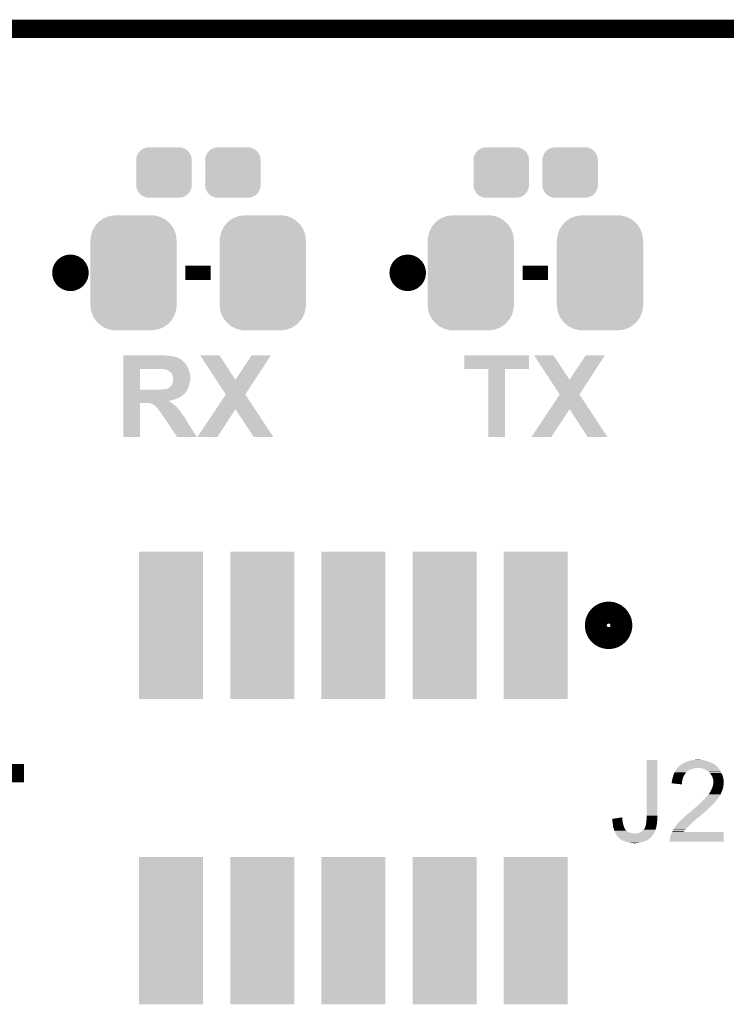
# Model space of a CAD drawing. Extents: x -4 to 126, y -8 to 66.
# Tile 258 of 259: x 107 to 116, y 52 to 66. Entities that reach past the tile are written whole.
import ezdxf

# ---------------------------------------------------------------- set-up
doc = ezdxf.new("R2010")
doc.units = 0
doc.layers.get('0').update_dxf_attribs({"linetype": 'CONTINUOUS'})
for name, color, linetype in [('CLICKER_2_FOR_TMPM4L4A_V104_GKO', 14, 'CONTINUOUS'), ('CLICKER_2_FOR_TMPM4L4A_V104_GTO', 11, 'CONTINUOUS'), ('CLICKER_2_FOR_TMPM4L4A_V104_GTS', 8, 'CONTINUOUS')]:
    doc.layers.add(name, color=color, linetype=linetype)

# ---------------------------------------------------------------- blocks, each defined once
blk = doc.blocks.new('CUSTOM_189')
for points in [[(-0.360486, 0.26887), (-0.34504, 0.286174), (0.357822, 0.26887), (0.348152, 0.286174)], [(-0.34504, 0.286174), (-0.320744, 0.31339), (0.348152, 0.286174), (0.317222, 0.31339)], [(-0.320744, 0.31339), (-0.298526, 0.325596), (0.317222, 0.31339), (0.30335, 0.325596)], [(-0.298526, 0.325596), (-0.268438, 0.342124), (0.30335, 0.325596), (0.2622, 0.342124)], [(-0.268438, 0.342124), (-0.233628, 0.347838), (0.2622, 0.342124), (0.247972, 0.347838)], [(-0.233628, 0.347838), (-0.20955, 0.35179), (0.247972, 0.347838), (0.20955, 0.35179)], [(-0.38735, 0.17526), (-0.383124, 0.213652), (0.38735, 0.17526), (0.380766, 0.213652)], [(-0.38608, 0.154124), (-0.38735, 0.17526), (0.38608, 0.154124), (0.38735, 0.17526)], [(-0.38608, -0.154124), (-0.38608, 0.154124), (0.38608, -0.154124), (0.38608, 0.154124)], [(-0.383124, 0.213652), (-0.37475, 0.234078), (0.380766, 0.213652), (0.377262, 0.234078)], [(-0.37475, 0.234078), (-0.360486, 0.26887), (0.377262, 0.234078), (0.357822, 0.26887)], [(-0.38735, -0.17526), (-0.38608, -0.154124), (0.38735, -0.17526), (0.38608, -0.154124)], [(-0.380764, -0.213652), (-0.38735, -0.17526), (0.383124, -0.213652), (0.38735, -0.17526)], [(-0.377262, -0.234078), (-0.380764, -0.213652), (0.374748, -0.234078), (0.383124, -0.213652)], [(-0.35782, -0.26887), (-0.377262, -0.234078), (0.360486, -0.26887), (0.374748, -0.234078)], [(-0.348152, -0.286174), (-0.35782, -0.26887), (0.345038, -0.286174), (0.360486, -0.26887)], [(-0.31722, -0.31339), (-0.348152, -0.286174), (0.320744, -0.31339), (0.345038, -0.286174)], [(-0.30335, -0.325596), (-0.31722, -0.31339), (0.298524, -0.325596), (0.320744, -0.31339)], [(-0.262198, -0.342124), (-0.30335, -0.325596), (0.268438, -0.342124), (0.298524, -0.325596)], [(-0.247972, -0.347838), (-0.262198, -0.342124), (0.233626, -0.347838), (0.268438, -0.342124)], [(-0.20955, -0.35179), (-0.247972, -0.347838), (0.20955, -0.35179), (0.233626, -0.347838)]]:
    blk.add_solid(points)
blk = doc.blocks.new('CUSTOM_192')
for points in [[(-0.50967, 0.681926), (-0.482218, 0.71288), (0.51306, 0.681926), (0.47841, 0.71288)], [(-0.482218, 0.71288), (-0.44566, 0.738152), (0.47841, 0.71288), (0.45012, 0.738152)], [(-0.44566, 0.738152), (-0.412794, 0.76087), (0.45012, 0.738152), (0.407388, 0.76087)], [(-0.412794, 0.76087), (-0.368484, 0.777768), (0.407388, 0.76087), (0.3756, 0.777768)], [(-0.368484, 0.777768), (-0.333938, 0.790942), (0.3756, 0.777768), (0.32361, 0.790942)], [(-0.333938, 0.790942), (-0.273256, 0.798498), (0.32361, 0.790942), (0.29379, 0.798498)], [(-0.273256, 0.798498), (-0.25019, 0.80137), (0.29379, 0.798498), (0.25019, 0.80137)], [(-0.587972, 0.533366), (-0.577562, 0.575076), (0.590586, 0.533366), (0.574852, 0.575076)], [(-0.577562, 0.575076), (-0.55793, 0.61233), (0.574852, 0.575076), (0.560798, 0.61233)], [(-0.55793, 0.61233), (-0.538216, 0.649738), (0.560798, 0.61233), (0.53514, 0.649738)], [(-0.538216, 0.649738), (-0.50967, 0.681926), (0.53514, 0.649738), (0.51306, 0.681926)], [(-0.60198, -0.44958), (-0.60198, 0.44958), (0.60198, -0.44958), (0.60198, 0.44958)], [(-0.60071, 0.44958), (-0.597996, 0.49319), (0.60071, 0.44958), (0.595442, 0.49319)], [(-0.597996, 0.49319), (-0.587972, 0.533366), (0.595442, 0.49319), (0.590586, 0.533366)], [(-0.59544, -0.49319), (-0.60071, -0.44958), (0.597996, -0.49319), (0.60071, -0.44958)], [(-0.590586, -0.533366), (-0.59544, -0.49319), (0.58797, -0.533366), (0.597996, -0.49319)], [(-0.57485, -0.575076), (-0.590586, -0.533366), (0.577562, -0.575076), (0.58797, -0.533366)], [(-0.560798, -0.61233), (-0.57485, -0.575076), (0.557928, -0.61233), (0.577562, -0.575076)], [(-0.535138, -0.649738), (-0.560798, -0.61233), (0.538216, -0.649738), (0.557928, -0.61233)], [(-0.51306, -0.681926), (-0.535138, -0.649738), (0.509668, -0.681926), (0.538216, -0.649738)], [(-0.478408, -0.71288), (-0.51306, -0.681926), (0.482218, -0.71288), (0.509668, -0.681926)], [(-0.45012, -0.738152), (-0.478408, -0.71288), (0.445658, -0.738152), (0.482218, -0.71288)], [(-0.407386, -0.76087), (-0.45012, -0.738152), (0.412794, -0.76087), (0.445658, -0.738152)], [(-0.3756, -0.777768), (-0.407386, -0.76087), (0.368482, -0.777768), (0.412794, -0.76087)], [(-0.323608, -0.790942), (-0.3756, -0.777768), (0.333938, -0.790942), (0.368482, -0.777768)], [(-0.29379, -0.798498), (-0.323608, -0.790942), (0.273254, -0.798498), (0.333938, -0.790942)], [(-0.25019, -0.80137), (-0.29379, -0.798498), (0.25019, -0.80137), (0.273254, -0.798498)]]:
    blk.add_solid(points)
blk = doc.blocks.new('RECTANGLE_226')
blk.add_solid([(0.44577, 1.02616), (0.44577, -1.02616), (-0.44577, 1.02616), (-0.44577, -1.02616)])

msp = doc.modelspace()

# ---------------------------------------------------------------- linework, layer by layer
at = {"layer": 'CLICKER_2_FOR_TMPM4L4A_V104_GKO', "const_width": 0.254}
msp.add_lwpolyline([(-0.5715, 65.50152), (122.22226, 65.50152)], dxfattribs=at)
at = {"layer": 'CLICKER_2_FOR_TMPM4L4A_V104_GTO'}
for points, const_width in [([(107.18292, 62.103, 1), (107.43692, 62.103, 1)], 0.254), ([(111.88192, 62.103, 1), (112.13592, 62.103, 1)], 0.254), ([(114.6556, 57.19318, 1), (114.9604, 57.19318, 1)], 0.3556)]:
    msp.add_lwpolyline(points, format="xyb", close=True, dxfattribs=dict(at, const_width=const_width))
for points, const_width in [([(108.91012, 62.103), (109.26572, 62.103)], 0.2032), ([(113.60912, 62.103), (113.96472, 62.103)], 0.2032), ([(104.37622, 55.13324), (106.66222, 55.13324)], 0.254)]:
    msp.add_lwpolyline(points, dxfattribs=dict(at, const_width=const_width))
for points in [[(108.04654, 60.95238), (108.046542, 60.95492), (108.612942, 60.95238), (108.59516, 60.95492)], [(108.04654, 60.94222), (108.04654, 60.95238), (108.71962, 60.94222), (108.63326, 60.95238)], [(108.04654, 60.9346), (108.04654, 60.94222), (108.762802, 60.9346), (108.71962, 60.94222)], [(108.04654, 60.92952), (108.04654, 60.9346), (108.78058, 60.92952), (108.762802, 60.9346)], [(108.04654, 60.92444), (108.04654, 60.92952), (108.795824, 60.92444), (108.78058, 60.92952)], [(108.04654, 60.924434), (108.04654, 60.92444), (108.798366, 60.924434), (108.795824, 60.92444)], [(108.04654, 60.9219), (108.04654, 60.924434), (108.800904, 60.9219), (108.798366, 60.924434)], [(108.04654, 60.919358), (108.04654, 60.9219), (108.808524, 60.919358), (108.800904, 60.9219)], [(108.04654, 60.9092), (108.04654, 60.919358), (108.823762, 60.9092), (108.808524, 60.919358)], [(108.04654, 60.899038), (108.04654, 60.9092), (108.84408, 60.899038), (108.823762, 60.9092)], [(108.04654, 60.8838), (108.04654, 60.899038), (108.8644, 60.8838), (108.84408, 60.899038)], [(109.11591, 60.95491), (109.115902, 60.95492), (109.385104, 60.95491), (109.115902, 60.95492)], [(109.339072, 60.614586), (109.11591, 60.95491), (109.608638, 60.614586), (109.385104, 60.95491)], [(109.608638, 60.614586), (109.834666, 60.954886), (109.880734, 60.614586), (110.103896, 60.954886)], [(109.834666, 60.954886), (109.83469, 60.95492), (110.103896, 60.954886), (109.83469, 60.95492)], [(112.79632, 60.764442), (112.79634, 60.954898), (113.700538, 60.764442), (113.70056, 60.954898)], [(112.79634, 60.954898), (112.796342, 60.95492), (113.70056, 60.954898), (112.796342, 60.95492)], [(113.769188, 60.954912), (113.769182, 60.95492), (114.038384, 60.954912), (113.769182, 60.95492)], [(113.992352, 60.614586), (113.769188, 60.954912), (114.264458, 60.614586), (114.038384, 60.954912)], [(114.264458, 60.614586), (114.490486, 60.954886), (114.535596, 60.614586), (114.757178, 60.954886)], [(114.490486, 60.954886), (114.49051, 60.95492), (114.757178, 60.954886), (114.49051, 60.95492)], [(108.046532, 60.474882), (108.046538, 60.76442), (108.27766, 60.474882), (108.277682, 60.76442)], [(108.046538, 60.843162), (108.04654, 60.86602), (108.907578, 60.843162), (108.88726, 60.86602)], [(108.046538, 60.815216), (108.046538, 60.843162), (108.9279, 60.815216), (108.907578, 60.843162)], [(108.046538, 60.812674), (108.046538, 60.815216), (108.927906, 60.812674), (108.9279, 60.815216)], [(108.046538, 60.810136), (108.046538, 60.812674), (108.930442, 60.810136), (108.927906, 60.812674)], [(108.046538, 60.799978), (108.046538, 60.810136), (108.935522, 60.799978), (108.930442, 60.810136)], [(108.046538, 60.78474), (108.046538, 60.799978), (108.94568, 60.78474), (108.935522, 60.799978)], [(108.046538, 60.76442), (108.046538, 60.78474), (108.9533, 60.76442), (108.94568, 60.78474)], [(108.04654, 60.86602), (108.04654, 60.8838), (108.88726, 60.86602), (108.8644, 60.8838)], [(108.557062, 60.76188), (108.541822, 60.76442), (108.954224, 60.76188), (108.9533, 60.76442)], [(108.607862, 60.75934), (108.592622, 60.76188), (108.955148, 60.75934), (108.954224, 60.76188)], [(108.643422, 60.754258), (108.623102, 60.75934), (108.956996, 60.754258), (108.955148, 60.75934)], [(108.6612, 60.74664), (108.643422, 60.754258), (108.959766, 60.74664), (108.956996, 60.754258)], [(113.134118, 60.76442), (112.79632, 60.764442), (113.700538, 60.76442), (113.700538, 60.764442)], [(113.13412, 60.764398), (113.134118, 60.76442), (113.36528, 60.764398), (113.700538, 60.76442)], [(113.13414, 59.817022), (113.13412, 60.764398), (113.365258, 59.817022), (113.36528, 60.764398)], [(108.676442, 60.741556), (108.6612, 60.74664), (108.961614, 60.741556), (108.959766, 60.74664)], [(108.68152, 60.73648), (108.676442, 60.741556), (108.963458, 60.73648), (108.961614, 60.741556)], [(108.686602, 60.7314), (108.68152, 60.73648), (108.964844, 60.7314), (108.963458, 60.73648)], [(108.696762, 60.72378), (108.686602, 60.7314), (108.966924, 60.72378), (108.964844, 60.7314)], [(108.706922, 60.718694), (108.696762, 60.72378), (108.968312, 60.718694), (108.966924, 60.72378)], [(108.709474, 60.71362), (108.706922, 60.718694), (108.969696, 60.71362), (108.968312, 60.718694)], [(108.712006, 60.713606), (108.709474, 60.71362), (108.9697, 60.713606), (108.969696, 60.71362)], [(108.71454, 60.708542), (108.712006, 60.713606), (108.97108, 60.708542), (108.9697, 60.713606)], [(108.719622, 60.698378), (108.71454, 60.708542), (108.973258, 60.698378), (108.97108, 60.708542)], [(108.72978, 60.68314), (108.719622, 60.698378), (108.976524, 60.68314), (108.973258, 60.698378)], [(108.733168, 60.672978), (108.72978, 60.68314), (108.9787, 60.672978), (108.976524, 60.68314)], [(108.73994, 60.652656), (108.733168, 60.672978), (108.9787, 60.652656), (108.9787, 60.672978)], [(108.73994, 60.639958), (108.73994, 60.652656), (108.9787, 60.639958), (108.9787, 60.652656)], [(108.74248, 60.629798), (108.73994, 60.639958), (108.9787, 60.629798), (108.9787, 60.639958)], [(108.740302, 60.604398), (108.74248, 60.61964), (108.9787, 60.604398), (108.9787, 60.61964)], [(108.74248, 60.61964), (108.74248, 60.629798), (108.9787, 60.61964), (108.9787, 60.629798)], [(109.473992, 60.408832), (109.339072, 60.614586), (109.745804, 60.408832), (109.880734, 60.614586)], [(114.127272, 60.408832), (113.992352, 60.614586), (114.401624, 60.408832), (114.535596, 60.614586)], [(108.534202, 60.47486), (108.56976, 60.4774), (108.93806, 60.47486), (108.939512, 60.4774)], [(108.56976, 60.4774), (108.60278, 60.47994), (108.939512, 60.4774), (108.940962, 60.47994)], [(108.618018, 60.47994), (108.63072, 60.48248), (108.940962, 60.47994), (108.942414, 60.48248)], [(108.63072, 60.48248), (108.64596, 60.48502), (108.942414, 60.48248), (108.943866, 60.48502)], [(108.64596, 60.48502), (108.653578, 60.487558), (108.943866, 60.48502), (108.945316, 60.487558)], [(108.653578, 60.487558), (108.656114, 60.48756), (108.945316, 60.487558), (108.945318, 60.48756)], [(108.656114, 60.48756), (108.658658, 60.490096), (108.945318, 60.48756), (108.946766, 60.490096)], [(108.658658, 60.490096), (108.668818, 60.492638), (108.946766, 60.490096), (108.94822, 60.492638)], [(108.668818, 60.492638), (108.67644, 60.49772), (108.94822, 60.492638), (108.950034, 60.49772)], [(108.67644, 60.49772), (108.696758, 60.51296), (108.950034, 60.49772), (108.955476, 60.51296)], [(108.696758, 60.51296), (108.70692, 60.52312), (108.955476, 60.51296), (108.959104, 60.52312)], [(108.70692, 60.52312), (108.710984, 60.5282), (108.959104, 60.52312), (108.960918, 60.5282)], [(108.710984, 60.5282), (108.717074, 60.535812), (108.960918, 60.5282), (108.962548, 60.535812)], [(108.717074, 60.535812), (108.719598, 60.53582), (108.962548, 60.535812), (108.96255, 60.53582)], [(108.719598, 60.53582), (108.71962, 60.540896), (108.96255, 60.53582), (108.963638, 60.540896)], [(108.71962, 60.540896), (108.724698, 60.548518), (108.963638, 60.540896), (108.965272, 60.548518)], [(108.724698, 60.548518), (108.72978, 60.55868), (108.965272, 60.548518), (108.96745, 60.55868)], [(108.72978, 60.55868), (108.731812, 60.563762), (108.96745, 60.55868), (108.96854, 60.563762)], [(108.731812, 60.563762), (108.73486, 60.57138), (108.96854, 60.563762), (108.970616, 60.57138)], [(108.73486, 60.57138), (108.739938, 60.586618), (108.970616, 60.57138), (108.974772, 60.586618)], [(108.739938, 60.5917), (108.73994, 60.601858), (108.97616, 60.5917), (108.97819, 60.601858)], [(108.739938, 60.586618), (108.739938, 60.5917), (108.974772, 60.586618), (108.97616, 60.5917)], [(108.73994, 60.601858), (108.740302, 60.604398), (108.97819, 60.601858), (108.9787, 60.604398)], [(108.046528, 60.33008), (108.04653, 60.34532), (108.729778, 60.33008), (108.7755, 60.34532)], [(108.04653, 60.424054), (108.046532, 60.441838), (108.9025, 60.424054), (108.91774, 60.441838)], [(108.04653, 60.42152), (108.04653, 60.424054), (108.902478, 60.42152), (108.9025, 60.424054)], [(108.04653, 60.421514), (108.04653, 60.42152), (108.899954, 60.421514), (108.902478, 60.42152)], [(108.04653, 60.40374), (108.04653, 60.421514), (108.882178, 60.40374), (108.899954, 60.421514)], [(108.04653, 60.3885), (108.04653, 60.40374), (108.861858, 60.3885), (108.882178, 60.40374)], [(108.04653, 60.38088), (108.04653, 60.3885), (108.84662, 60.38088), (108.861858, 60.3885)], [(108.04653, 60.370718), (108.04653, 60.38088), (108.833918, 60.370718), (108.84662, 60.38088)], [(108.04653, 60.36056), (108.04653, 60.370718), (108.8136, 60.36056), (108.833918, 60.370718)], [(108.04653, 60.35294), (108.04653, 60.36056), (108.79582, 60.35294), (108.8136, 60.36056)], [(108.04653, 60.34532), (108.04653, 60.35294), (108.7755, 60.34532), (108.79582, 60.35294)], [(108.046532, 60.47486), (108.046532, 60.474882), (108.534202, 60.47486), (108.27766, 60.474882)], [(108.046532, 60.45708), (108.046532, 60.47486), (108.9279, 60.45708), (108.93806, 60.47486)], [(108.046532, 60.441838), (108.046532, 60.45708), (108.91774, 60.441838), (108.9279, 60.45708)], [(109.337104, 60.203052), (109.473974, 60.408806), (109.881766, 60.203052), (109.745788, 60.408806)], [(109.473974, 60.408806), (109.473992, 60.408832), (109.745788, 60.408806), (109.745804, 60.408832)], [(113.990384, 60.203052), (114.127254, 60.408806), (114.537586, 60.203052), (114.401608, 60.408806)], [(114.127254, 60.408806), (114.127272, 60.408832), (114.401608, 60.408806), (114.401624, 60.408832)], [(108.04652, 59.817022), (108.046528, 60.291958), (108.277638, 59.817022), (108.27766, 60.291958)], [(108.046528, 60.325), (108.046528, 60.33008), (108.70692, 60.325), (108.729778, 60.33008)], [(108.046528, 60.31989), (108.046528, 60.325), (108.67901, 60.31989), (108.70692, 60.325)], [(108.046528, 60.31738), (108.046528, 60.31989), (108.681522, 60.31738), (108.67901, 60.31989)], [(108.046528, 60.309758), (108.046528, 60.31738), (108.691682, 60.309758), (108.681522, 60.31738)], [(108.046528, 60.302142), (108.046528, 60.309758), (108.70438, 60.302142), (108.691682, 60.309758)], [(108.046528, 60.29198), (108.046528, 60.302142), (108.71962, 60.29198), (108.70438, 60.302142)], [(108.046528, 60.291958), (108.046528, 60.29198), (108.27766, 60.291958), (108.374178, 60.29198)], [(108.3945, 60.28944), (108.374178, 60.29198), (108.723008, 60.28944), (108.71962, 60.29198)], [(108.41228, 60.2869), (108.3945, 60.28944), (108.726394, 60.2869), (108.723008, 60.28944)], [(108.424978, 60.28436), (108.41228, 60.2869), (108.72978, 60.28436), (108.726394, 60.2869)], [(108.432598, 60.28182), (108.424978, 60.28436), (108.733168, 60.28182), (108.72978, 60.28436)], [(108.437676, 60.279282), (108.432598, 60.28182), (108.736552, 60.279282), (108.733168, 60.28182)], [(108.440216, 60.27928), (108.437676, 60.279282), (108.736554, 60.27928), (108.736552, 60.279282)], [(108.452922, 60.2742), (108.440216, 60.27928), (108.743328, 60.2742), (108.736554, 60.27928)], [(108.47409, 60.2615), (108.452922, 60.2742), (108.76026, 60.2615), (108.743328, 60.2742)], [(108.478318, 60.258962), (108.47409, 60.2615), (108.763162, 60.258962), (108.76026, 60.2615)], [(108.488478, 60.25134), (108.478318, 60.258962), (108.771874, 60.25134), (108.763162, 60.258962)], [(108.496098, 60.243722), (108.488478, 60.25134), (108.78058, 60.243722), (108.771874, 60.25134)], [(108.508798, 60.231022), (108.496098, 60.243722), (108.793276, 60.231022), (108.78058, 60.243722)], [(108.513878, 60.223402), (108.508798, 60.231022), (108.800894, 60.223402), (108.793276, 60.231022)], [(108.51389, 60.223394), (108.513878, 60.223402), (108.8009, 60.223394), (108.800894, 60.223402)], [(108.517276, 60.220854), (108.51389, 60.223394), (108.800906, 60.220854), (108.8009, 60.223394)], [(108.524038, 60.215782), (108.517276, 60.220854), (108.805978, 60.215782), (108.800906, 60.220854)], [(108.52582, 60.213238), (108.524038, 60.215782), (108.808522, 60.213238), (108.805978, 60.215782)], [(108.534708, 60.20054), (108.52582, 60.213238), (108.81868, 60.20054), (108.808522, 60.213238)], [(109.080324, 59.817036), (109.337104, 60.203052), (109.357172, 59.817036), (109.608602, 60.203052)], [(109.862616, 59.81701), (109.608602, 60.203052), (110.136892, 59.81701), (109.881766, 60.203052)], [(113.733604, 59.817036), (113.990384, 60.203052), (114.010452, 59.817036), (114.264422, 60.203052)], [(114.515896, 59.81701), (114.264422, 60.203052), (114.792712, 59.81701), (114.537586, 60.203052)], [(108.54182, 60.19038), (108.534708, 60.20054), (108.8263, 60.19038), (108.81868, 60.20054)], [(108.549948, 60.18022), (108.54182, 60.19038), (108.83392, 60.18022), (108.8263, 60.19038)], [(108.56214, 60.16498), (108.549948, 60.18022), (108.846112, 60.16498), (108.83392, 60.18022)], [(108.568914, 60.15482), (108.56214, 60.16498), (108.85424, 60.15482), (108.846112, 60.16498)], [(108.58246, 60.1345), (108.568914, 60.15482), (108.867788, 60.1345), (108.85424, 60.15482)], [(108.589574, 60.12434), (108.58246, 60.1345), (108.87456, 60.12434), (108.867788, 60.1345)], [(108.600242, 60.1091), (108.589574, 60.12434), (108.88599, 60.1091), (108.87456, 60.12434)], [(108.60329, 60.10402), (108.600242, 60.1091), (108.8898, 60.10402), (108.88599, 60.1091)], [(108.607858, 60.096402), (108.60329, 60.10402), (108.895242, 60.096402), (108.8898, 60.10402)], [(108.615482, 60.08624), (108.607858, 60.096402), (108.9025, 60.08624), (108.895242, 60.096402)], [(108.6231, 60.076082), (108.615482, 60.08624), (108.909272, 60.076082), (108.9025, 60.08624)], [(108.628174, 60.071006), (108.6231, 60.076082), (108.912656, 60.071006), (108.909272, 60.076082)], [(108.62818, 60.065926), (108.628174, 60.071006), (108.916042, 60.065926), (108.912656, 60.071006)], [(108.630718, 60.063382), (108.62818, 60.065926), (108.917738, 60.063382), (108.916042, 60.065926)], [(108.630722, 60.063378), (108.630718, 60.063382), (108.91774, 60.063378), (108.917738, 60.063382)], [(108.64774, 60.037982), (108.630722, 60.063378), (108.93044, 60.037982), (108.91774, 60.063378)], [(108.795816, 59.817008), (108.64774, 60.037982), (109.070096, 59.817008), (108.93044, 60.037982)], [(108.277638, 59.817), (108.04652, 59.817022), (108.277638, 59.817), (108.277638, 59.817022)], [(109.0701, 59.817), (108.795816, 59.817008), (109.0701, 59.817), (109.070096, 59.817008)], [(109.35715, 59.817), (109.080324, 59.817036), (109.35715, 59.817), (109.357172, 59.817036)], [(110.136898, 59.817), (110.136892, 59.81701), (110.136898, 59.817), (109.862616, 59.81701)], [(113.365258, 59.817), (113.13414, 59.817022), (113.365258, 59.817), (113.365258, 59.817022)], [(114.01043, 59.817), (113.733604, 59.817036), (114.01043, 59.817), (114.010452, 59.817036)], [(114.792718, 59.817), (114.792712, 59.81701), (114.792718, 59.817), (114.515896, 59.81701)], [(115.33886, 54.54142), (115.33888, 55.316098), (115.48872, 54.54142), (115.48872, 55.316098)], [(115.33888, 55.316098), (115.338882, 55.31612), (115.48872, 55.316098), (115.338882, 55.31612)], [(115.834162, 55.262782), (115.84686, 55.2704), (116.274086, 55.262782), (116.260374, 55.2704)], [(115.84686, 55.2704), (115.851304, 55.27294), (116.260374, 55.2704), (116.2558, 55.27294)], [(115.851304, 55.27294), (115.86464, 55.28056), (116.2558, 55.27294), (116.24056, 55.28056)], [(115.86464, 55.28056), (115.870566, 55.2831), (116.24056, 55.28056), (116.23548, 55.2831)], [(115.870566, 55.2831), (115.88242, 55.28818), (116.23548, 55.2831), (116.221088, 55.28818)], [(115.88242, 55.28818), (115.909514, 55.29834), (116.221088, 55.28818), (116.1923, 55.29834)], [(115.909514, 55.29834), (115.923062, 55.30342), (116.1923, 55.29834), (116.17503, 55.30342)], [(115.923062, 55.30342), (115.94592, 55.3085), (116.17503, 55.30342), (116.157758, 55.3085)], [(115.94592, 55.3085), (115.95862, 55.31104), (116.157758, 55.3085), (116.149122, 55.31104)], [(115.95862, 55.31104), (115.99672, 55.31866), (116.149122, 55.31104), (116.09578, 55.31866)], [(115.99672, 55.31866), (116.024658, 55.3212), (116.09578, 55.31866), (116.083078, 55.3212)], [(115.71732, 55.12308), (115.7224, 55.13324), (115.87175, 55.12308), (115.87988, 55.13324)], [(115.7224, 55.13324), (115.727476, 55.143394), (115.87988, 55.13324), (115.884958, 55.143394)], [(115.727476, 55.143394), (115.72875, 55.145938), (115.884958, 55.143394), (115.890036, 55.145938)], [(115.72875, 55.145938), (115.737642, 55.16372), (115.890036, 55.145938), (115.910044, 55.16372)], [(115.737642, 55.16372), (115.739454, 55.166258), (115.910044, 55.16372), (115.9129, 55.166258)], [(115.739454, 55.166258), (115.75034, 55.1815), (115.9129, 55.166258), (115.940838, 55.1815)], [(115.75034, 55.1815), (115.756688, 55.19166), (115.940838, 55.1815), (115.96878, 55.19166)], [(115.756688, 55.19166), (115.76145, 55.199278), (115.96878, 55.19166), (115.99164, 55.199278)], [(115.76145, 55.199278), (115.76304, 55.201822), (115.99164, 55.199278), (116.004352, 55.201822)], [(115.76304, 55.201822), (115.765214, 55.20436), (116.004352, 55.201822), (116.017038, 55.20436)], [(115.765214, 55.20436), (115.76739, 55.206898), (116.034816, 55.20436), (116.042438, 55.206898)], [(115.76739, 55.206898), (115.767392, 55.2069), (116.042438, 55.206898), (116.052602, 55.2069)], [(115.767392, 55.2069), (115.778276, 55.219598), (116.33708, 55.2069), (116.324382, 55.219598)], [(115.778276, 55.219598), (115.778278, 55.2196), (116.324382, 55.219598), (116.324382, 55.2196)], [(115.778278, 55.2196), (115.78589, 55.227212), (116.324382, 55.2196), (116.319304, 55.227212)], [(115.78589, 55.227212), (115.785898, 55.22722), (116.319304, 55.227212), (116.316766, 55.22722)], [(115.785898, 55.22722), (115.796064, 55.237382), (116.316766, 55.22722), (116.306602, 55.237382)], [(115.796064, 55.237382), (115.80114, 55.239922), (116.306602, 55.237382), (116.304062, 55.239922)], [(115.80114, 55.239922), (115.80622, 55.245), (116.304062, 55.239922), (116.298982, 55.245)], [(115.80622, 55.245), (115.810026, 55.247538), (116.298982, 55.245), (116.296442, 55.247538)], [(115.810026, 55.247538), (115.813842, 55.25008), (116.296442, 55.247538), (116.292884, 55.25008)], [(115.813842, 55.25008), (115.824, 55.255162), (116.292884, 55.25008), (116.285772, 55.255162)], [(115.824, 55.255162), (115.83077, 55.26024), (116.285772, 55.255162), (116.278662, 55.26024)], [(115.83077, 55.26024), (115.834162, 55.262782), (116.278662, 55.26024), (116.274086, 55.262782)], [(116.085622, 55.20436), (116.052602, 55.2069), (116.33962, 55.20436), (116.33708, 55.2069)], [(116.085636, 55.204358), (116.085622, 55.20436), (116.33962, 55.204358), (116.33962, 55.20436)], [(116.118638, 55.19928), (116.085636, 55.204358), (116.34343, 55.19928), (116.33962, 55.204358)], [(116.131346, 55.194198), (116.118638, 55.19928), (116.347242, 55.194198), (116.34343, 55.19928)], [(116.14404, 55.18912), (116.131346, 55.194198), (116.350288, 55.18912), (116.347242, 55.194198)], [(116.161186, 55.1815), (116.14404, 55.18912), (116.354858, 55.1815), (116.350288, 55.18912)], [(116.1669, 55.17896), (116.161186, 55.1815), (116.356552, 55.17896), (116.354858, 55.1815)], [(116.18468, 55.166258), (116.1669, 55.17896), (116.36502, 55.166258), (116.356552, 55.17896)], [(116.197382, 55.15864), (116.18468, 55.166258), (116.36883, 55.15864), (116.36502, 55.166258)], [(116.204996, 55.15356), (116.197382, 55.15864), (116.37137, 55.15356), (116.36883, 55.15864)], [(116.207538, 55.148484), (116.204996, 55.15356), (116.373908, 55.148484), (116.37137, 55.15356)], [(116.21883, 55.13578), (116.207538, 55.148484), (116.38026, 55.13578), (116.373908, 55.148484)], [(116.227858, 55.125622), (116.21883, 55.13578), (116.385002, 55.125622), (116.38026, 55.13578)], [(115.684314, 54.993566), (115.68684, 54.998624), (115.830084, 54.993566), (115.830424, 54.998624)], [(115.829058, 54.978302), (115.684314, 54.993566), (115.829058, 54.978302), (115.830084, 54.993566)], [(115.68684, 55.008782), (115.688744, 55.0164), (115.831106, 55.008782), (115.83162, 55.0164)], [(115.68684, 54.998624), (115.68684, 55.008782), (115.830424, 54.998624), (115.831106, 55.008782)], [(115.688744, 55.0164), (115.68938, 55.01894), (115.83162, 55.0164), (115.832206, 55.01894)], [(115.68938, 55.01894), (115.69192, 55.03164), (115.832206, 55.01894), (115.835136, 55.03164)], [(115.69192, 55.03164), (115.69446, 55.046882), (115.835136, 55.03164), (115.838654, 55.046882)], [(115.69446, 55.046882), (115.695184, 55.04942), (115.838654, 55.046882), (115.83924, 55.04942)], [(115.695184, 55.04942), (115.703166, 55.077358), (115.83924, 55.04942), (115.846858, 55.077358)], [(115.703166, 55.077358), (115.70462, 55.08244), (115.846858, 55.077358), (115.849398, 55.08244)], [(115.70462, 55.08244), (115.71097, 55.10276), (115.849398, 55.08244), (115.85956, 55.10276)], [(115.71097, 55.10276), (115.716524, 55.120538), (115.85956, 55.10276), (115.869718, 55.120538)], [(115.716524, 55.120538), (115.71732, 55.12308), (115.869718, 55.120538), (115.87175, 55.12308)], [(116.2431, 55.10276), (116.227858, 55.125622), (116.395672, 55.10276), (116.385002, 55.125622)], [(116.245924, 55.097678), (116.2431, 55.10276), (116.398042, 55.097678), (116.395672, 55.10276)], [(116.2558, 55.079902), (116.245924, 55.097678), (116.402486, 55.079902), (116.398042, 55.097678)], [(116.256366, 55.07736), (116.2558, 55.079902), (116.40312, 55.07736), (116.402486, 55.079902)], [(116.26088, 55.057038), (116.256366, 55.07736), (116.407636, 55.057038), (116.40312, 55.07736)], [(116.261606, 55.054498), (116.26088, 55.057038), (116.4082, 55.054498), (116.407636, 55.057038)], [(116.26596, 55.039262), (116.261606, 55.054498), (116.409894, 55.039262), (116.4082, 55.054498)], [(116.26705, 55.03164), (116.26596, 55.039262), (116.41074, 55.03164), (116.409894, 55.039262)], [(116.26596, 54.980842), (116.267114, 54.993538), (116.41074, 54.980842), (116.41328, 54.993538)], [(116.2685, 55.02148), (116.26705, 55.03164), (116.411758, 55.02148), (116.41074, 55.03164)], [(116.267114, 54.993538), (116.268268, 55.006242), (116.41328, 54.993538), (116.41328, 55.006242)], [(116.268268, 55.006242), (116.2685, 55.008778), (116.41328, 55.006242), (116.413028, 55.008778)], [(116.2685, 55.008778), (116.2685, 55.02148), (116.413028, 55.008778), (116.411758, 55.02148)], [(116.207542, 54.84876), (116.212622, 54.853842), (116.373656, 54.84876), (116.375688, 54.853842)], [(116.212622, 54.853842), (116.215522, 54.858918), (116.375688, 54.853842), (116.377718, 54.858918)], [(116.215522, 54.858918), (116.221324, 54.869074), (116.377718, 54.858918), (116.380258, 54.869074)], [(116.221324, 54.869074), (116.22278, 54.87162), (116.380258, 54.869074), (116.382796, 54.87162)], [(116.22278, 54.87162), (116.23548, 54.89448), (116.382796, 54.87162), (116.391942, 54.89448)], [(116.23548, 54.89448), (116.236748, 54.89702), (116.391942, 54.89448), (116.39296, 54.89702)], [(116.236748, 54.89702), (116.248178, 54.91988), (116.39296, 54.89702), (116.400578, 54.91988)], [(116.248178, 54.91988), (116.24818, 54.919882), (116.400578, 54.91988), (116.400578, 54.919882)], [(116.24818, 54.919882), (116.256492, 54.942742), (116.400578, 54.919882), (116.40566, 54.942742)], [(116.256492, 54.942742), (116.25834, 54.947822), (116.40566, 54.942742), (116.406294, 54.947822)], [(116.25834, 54.947822), (116.261856, 54.96306), (116.406294, 54.947822), (116.4082, 54.96306)], [(116.261856, 54.96306), (116.265958, 54.98084), (116.4082, 54.96306), (116.41074, 54.98084)], [(116.265958, 54.98084), (116.26596, 54.980842), (116.41074, 54.98084), (116.41074, 54.980842)], [(116.0526, 54.6862), (116.09324, 54.7243), (116.245638, 54.6862), (116.283738, 54.7243)], [(116.09324, 54.7243), (116.09578, 54.72684), (116.283738, 54.7243), (116.286278, 54.72684)], [(116.09578, 54.72684), (116.100858, 54.731918), (116.286278, 54.72684), (116.288818, 54.731918)], [(116.100858, 54.731918), (116.1288, 54.75986), (116.288818, 54.731918), (116.31168, 54.75986)], [(116.1288, 54.75986), (116.13388, 54.76494), (116.31168, 54.75986), (116.316194, 54.76494)], [(116.13388, 54.76494), (116.154198, 54.782718), (116.316194, 54.76494), (116.331998, 54.782718)], [(116.154198, 54.782718), (116.154202, 54.78272), (116.331998, 54.782718), (116.331998, 54.78272)], [(116.154202, 54.78272), (116.171978, 54.80304), (116.331998, 54.78272), (116.34419, 54.80304)], [(116.171978, 54.80304), (116.177056, 54.808118), (116.34419, 54.80304), (116.347238, 54.808118)], [(116.177056, 54.808118), (116.18976, 54.82082), (116.347238, 54.808118), (116.356764, 54.82082)], [(116.18976, 54.82082), (116.1952, 54.82844), (116.356764, 54.82082), (116.36248, 54.82844)], [(116.1952, 54.82844), (116.20246, 54.838604), (116.36248, 54.82844), (116.368288, 54.838604)], [(116.20246, 54.838604), (116.202466, 54.841146), (116.368288, 54.838604), (116.36974, 54.841146)], [(116.202466, 54.841146), (116.205002, 54.843684), (116.36974, 54.841146), (116.37119, 54.843684)], [(116.205002, 54.843684), (116.206268, 54.846218), (116.37119, 54.843684), (116.37264, 54.846218)], [(116.206268, 54.846218), (116.207542, 54.84876), (116.37264, 54.846218), (116.373656, 54.84876)], [(115.924424, 54.57698), (115.950988, 54.5973), (116.1288, 54.57698), (116.15166, 54.5973)], [(115.950988, 54.5973), (115.951, 54.597308), (116.15166, 54.5973), (116.151668, 54.597308)], [(115.951, 54.597308), (115.951008, 54.599844), (116.151668, 54.597308), (116.154566, 54.599844)], [(115.951008, 54.599844), (115.95862, 54.60492), (116.154566, 54.599844), (116.160368, 54.60492)], [(115.95862, 54.60492), (115.96878, 54.612542), (116.160368, 54.60492), (116.16908, 54.612542)], [(115.96878, 54.612542), (115.97894, 54.6227), (116.16908, 54.612542), (116.18069, 54.6227)], [(115.97894, 54.6227), (115.991128, 54.632858), (116.18069, 54.6227), (116.1923, 54.632858)], [(115.991128, 54.632858), (115.99418, 54.6354), (116.1923, 54.632858), (116.194478, 54.6354)], [(115.99418, 54.6354), (116.01196, 54.65064), (116.194478, 54.6354), (116.207538, 54.65064)], [(116.01196, 54.65064), (116.02974, 54.66588), (116.207538, 54.65064), (116.22532, 54.66588)], [(116.02974, 54.66588), (116.0526, 54.6862), (116.22532, 54.66588), (116.245638, 54.6862)], [(114.86134, 54.467758), (114.861344, 54.475378), (115.002426, 54.467758), (115.00104, 54.475378)], [(114.86388, 54.439818), (114.86134, 54.467758), (115.007508, 54.439818), (115.002426, 54.467758)], [(114.861344, 54.475378), (114.861358, 54.498238), (115.00104, 54.475378), (115.00104, 54.498238)], [(114.861358, 54.498238), (114.86136, 54.498242), (115.00104, 54.498238), (115.00104, 54.498242)], [(114.86136, 54.498242), (114.929996, 54.508398), (115.00104, 54.498242), (114.9985, 54.508398)], [(114.929996, 54.508398), (114.9985, 54.518534), (114.9985, 54.508398), (114.9985, 54.518534)], [(115.33378, 54.467762), (115.337588, 54.490618), (115.48491, 54.467762), (115.48872, 54.490618)], [(115.33378, 54.460142), (115.33378, 54.467762), (115.48364, 54.460142), (115.48491, 54.467762)], [(115.33378, 54.442362), (115.33378, 54.460142), (115.48237, 54.442362), (115.48364, 54.460142)], [(115.337588, 54.490618), (115.33886, 54.498242), (115.48872, 54.490618), (115.48872, 54.498242)], [(115.33886, 54.498242), (115.33886, 54.54142), (115.48872, 54.498242), (115.48872, 54.54142)], [(115.778282, 54.43982), (115.78844, 54.44998), (115.96878, 54.43982), (115.97894, 54.44998)], [(115.78844, 54.44998), (115.813838, 54.475378), (115.97894, 54.44998), (116.006878, 54.475378)], [(115.813838, 54.475378), (115.83416, 54.4957), (116.006878, 54.475378), (116.034818, 54.4957)], [(115.83416, 54.4957), (115.83924, 54.50078), (116.034818, 54.4957), (116.039898, 54.50078)], [(115.83924, 54.50078), (115.855746, 54.516018), (116.039898, 54.50078), (116.055138, 54.516018)], [(115.855746, 54.516018), (115.866756, 54.52618), (116.055138, 54.516018), (116.070376, 54.52618)], [(115.866756, 54.52618), (115.872244, 54.531246), (116.070376, 54.52618), (116.072914, 54.531246)], [(115.872244, 54.531246), (115.87226, 54.53126), (116.072914, 54.531246), (116.075454, 54.53126)], [(115.87226, 54.53126), (115.896878, 54.55412), (116.075454, 54.53126), (116.100862, 54.55412)], [(115.896878, 54.55412), (115.907818, 54.564278), (116.100862, 54.55412), (116.113276, 54.564278)], [(115.907818, 54.564278), (115.924424, 54.57698), (116.113276, 54.564278), (116.1288, 54.57698)], [(114.867576, 54.419498), (114.86388, 54.439818), (115.011202, 54.419498), (115.007508, 54.439818)], [(114.86896, 54.41188), (114.867576, 54.419498), (115.013742, 54.41188), (115.011202, 54.419498)], [(114.871248, 54.38902), (114.86896, 54.41188), (115.02136, 54.38902), (115.013742, 54.41188)], [(114.8715, 54.386482), (114.871248, 54.38902), (115.022376, 54.386482), (115.02136, 54.38902)], [(114.87912, 54.363618), (114.8715, 54.386482), (115.03152, 54.363618), (115.022376, 54.386482)], [(114.882296, 54.35092), (114.87912, 54.363618), (115.03914, 54.35092), (115.03152, 54.363618)], [(114.8842, 54.343302), (114.882296, 54.35092), (115.044856, 54.343302), (115.03914, 54.35092)], [(114.88529, 54.34076), (114.8842, 54.343302), (115.046762, 54.34076), (115.044856, 54.343302)], [(114.88638, 54.338218), (114.88529, 54.34076), (115.049304, 54.338218), (115.046762, 54.34076)], [(114.887468, 54.335678), (114.88638, 54.338218), (115.05438, 54.335678), (115.049304, 54.338218)], [(114.891822, 54.325518), (114.887468, 54.335678), (115.064542, 54.325518), (115.05438, 54.335678)], [(114.895086, 54.3179), (114.891822, 54.325518), (115.07724, 54.3179), (115.064542, 54.325518)], [(114.89944, 54.30774), (114.895086, 54.3179), (115.095022, 54.30774), (115.07724, 54.3179)], [(114.899442, 54.307738), (114.89944, 54.30774), (115.095024, 54.307738), (115.095022, 54.30774)], [(114.90198, 54.30266), (114.899442, 54.307738), (115.115338, 54.30266), (115.095024, 54.307738)], [(115.238108, 54.305202), (115.24996, 54.31028), (115.44554, 54.305202), (115.44808, 54.31028)], [(115.24996, 54.31028), (115.260088, 54.315346), (115.44808, 54.31028), (115.450614, 54.315346)], [(115.260088, 54.315346), (115.260116, 54.31536), (115.450614, 54.315346), (115.453138, 54.31536)], [(115.260116, 54.31536), (115.265188, 54.317896), (115.453138, 54.31536), (115.45316, 54.317896)], [(115.265188, 54.317896), (115.2652, 54.317902), (115.45316, 54.317896), (115.45316, 54.317902)], [(115.2652, 54.317902), (115.267744, 54.320442), (115.45316, 54.317902), (115.453942, 54.320442)], [(115.267744, 54.320442), (115.27282, 54.322984), (115.453942, 54.320442), (115.454724, 54.322984)], [(115.27282, 54.322984), (115.277906, 54.330602), (115.454724, 54.322984), (115.457068, 54.330602)], [(115.277906, 54.330602), (115.288062, 54.335686), (115.457068, 54.330602), (115.458632, 54.335686)], [(115.288062, 54.335686), (115.295682, 54.348382), (115.458632, 54.335686), (115.462538, 54.348382)], [(115.295682, 54.348382), (115.29822, 54.35092), (115.462538, 54.348382), (115.46332, 54.35092)], [(115.29822, 54.35092), (115.305842, 54.358542), (115.46332, 54.35092), (115.465496, 54.358542)], [(115.305842, 54.358542), (115.31346, 54.371242), (115.465496, 54.358542), (115.469126, 54.371242)], [(115.31346, 54.371242), (115.319988, 54.38648), (115.469126, 54.371242), (115.47348, 54.38648)], [(115.319988, 54.38648), (115.32108, 54.389024), (115.47348, 54.38648), (115.473988, 54.389024)], [(115.32108, 54.389024), (115.321082, 54.391564), (115.473988, 54.389024), (115.474496, 54.391564)], [(115.321082, 54.391564), (115.32362, 54.396642), (115.474496, 54.391564), (115.475512, 54.396642)], [(115.32362, 54.396642), (115.32616, 54.40934), (115.475512, 54.396642), (115.478052, 54.40934)], [(115.32616, 54.40934), (115.328698, 54.424578), (115.478052, 54.40934), (115.4811, 54.424578)], [(115.328698, 54.424578), (115.3287, 54.424582), (115.4811, 54.424578), (115.4811, 54.424582)], [(115.3287, 54.424582), (115.33378, 54.442362), (115.4811, 54.424582), (115.48237, 54.442362)], [(115.67922, 54.28742), (115.691908, 54.312798), (116.413274, 54.28742), (116.41328, 54.312798)], [(115.691908, 54.312798), (115.69192, 54.31282), (116.41328, 54.312798), (115.851984, 54.31282)], [(115.69192, 54.31282), (115.697, 54.32298), (115.851984, 54.31282), (115.859356, 54.32298)], [(115.697, 54.32298), (115.706876, 54.34076), (115.859356, 54.32298), (115.87226, 54.34076)], [(115.706876, 54.34076), (115.7097, 54.34584), (115.87226, 54.34076), (115.876324, 54.34584)], [(115.7097, 54.34584), (115.71427, 54.35346), (115.876324, 54.34584), (115.88242, 54.35346)], [(115.71427, 54.35346), (115.720366, 54.363618), (115.88242, 54.35346), (115.89004, 54.363618)], [(115.720366, 54.363618), (115.724938, 54.371238), (115.89004, 54.363618), (115.897658, 54.371238)], [(115.724938, 54.371238), (115.726784, 54.373778), (115.897658, 54.371238), (115.900198, 54.373778)], [(115.726784, 54.373778), (115.732328, 54.3814), (115.900198, 54.373778), (115.90528, 54.3814)], [(115.732328, 54.3814), (115.736018, 54.386474), (115.90528, 54.3814), (115.910354, 54.386474)], [(115.736018, 54.386474), (115.736022, 54.38648), (115.910354, 54.386474), (115.91289, 54.38648)], [(115.736022, 54.38648), (115.74341, 54.396638), (115.91289, 54.38648), (115.920518, 54.396638)], [(115.74341, 54.396638), (115.74526, 54.39918), (115.920518, 54.396638), (115.923906, 54.39918)], [(115.74526, 54.39918), (115.749416, 54.404262), (115.923906, 54.39918), (115.930682, 54.404262)], [(115.749416, 54.404262), (115.76604, 54.42458), (115.930682, 54.404262), (115.95354, 54.42458)], [(115.76604, 54.42458), (115.768118, 54.427118), (115.95354, 54.42458), (115.956078, 54.427118)], [(115.768118, 54.427118), (115.77066, 54.429662), (115.956078, 54.427118), (115.958622, 54.429662)], [(115.77066, 54.429662), (115.778282, 54.43982), (115.958622, 54.429662), (115.96878, 54.43982)], [(114.90579, 54.29504), (114.90198, 54.30266), (115.140742, 54.29504), (115.115338, 54.30266)], [(114.90706, 54.2925), (114.90579, 54.29504), (115.166138, 54.2925), (115.140742, 54.29504)], [(114.91214, 54.2798), (114.90706, 54.2925), (115.430662, 54.2798), (115.43792, 54.2925)], [(114.915952, 54.27472), (114.91214, 54.2798), (115.42776, 54.27472), (115.430662, 54.2798)], [(114.92738, 54.259482), (114.915952, 54.27472), (115.414428, 54.259482), (115.42776, 54.27472)], [(114.932456, 54.254402), (114.92738, 54.259482), (115.409982, 54.254402), (115.414428, 54.259482)], [(114.932458, 54.2544), (114.932456, 54.254402), (115.409982, 54.2544), (115.409982, 54.254402)], [(114.935, 54.246784), (114.932458, 54.2544), (115.402364, 54.246784), (115.409982, 54.2544)], [(114.93754, 54.244238), (114.935, 54.246784), (115.399818, 54.244238), (115.402364, 54.246784)], [(114.94643, 54.23662), (114.93754, 54.244238), (115.3922, 54.23662), (115.399818, 54.244238)], [(114.95532, 54.229), (114.94643, 54.23662), (115.383626, 54.229), (115.3922, 54.23662)], [(114.97056, 54.2163), (114.95532, 54.229), (115.36934, 54.2163), (115.383626, 54.229)], [(114.98834, 54.203602), (114.97056, 54.2163), (115.351196, 54.203602), (115.36934, 54.2163)], [(114.998502, 54.19852), (114.98834, 54.203602), (115.343936, 54.19852), (115.351196, 54.203602)], [(114.998506, 54.198518), (114.998502, 54.19852), (115.338856, 54.198518), (115.343936, 54.19852)], [(115.00866, 54.19344), (114.998506, 54.198518), (115.3287, 54.19344), (115.338856, 54.198518)], [(115.031526, 54.185818), (115.00866, 54.19344), (115.313458, 54.185818), (115.3287, 54.19344)], [(115.04676, 54.18074), (115.031526, 54.185818), (115.293146, 54.18074), (115.313458, 54.185818)], [(115.046768, 54.180738), (115.04676, 54.18074), (115.293138, 54.180738), (115.293146, 54.18074)], [(115.08232, 54.17058), (115.046768, 54.180738), (115.267738, 54.17058), (115.293138, 54.180738)], [(115.106026, 54.1655), (115.08232, 54.17058), (115.23726, 54.1655), (115.267738, 54.17058)], [(115.176302, 54.2925), (115.18646, 54.29504), (115.43792, 54.2925), (115.439442, 54.29504)], [(115.18646, 54.29504), (115.232182, 54.302662), (115.439442, 54.29504), (115.444016, 54.302662)], [(115.232182, 54.302662), (115.238108, 54.305202), (115.444016, 54.302662), (115.44554, 54.305202)], [(115.6589, 54.195982), (115.66144, 54.208682), (116.41326, 54.195982), (116.413262, 54.208682)], [(115.6589, 54.178222), (115.6589, 54.195982), (116.413258, 54.178222), (116.41326, 54.195982)], [(116.413258, 54.1782), (115.6589, 54.178222), (116.413258, 54.1782), (116.413258, 54.178222)], [(115.66144, 54.223924), (115.66652, 54.2417), (116.413264, 54.223924), (116.413268, 54.2417)], [(115.66144, 54.208682), (115.66144, 54.223924), (116.413262, 54.208682), (116.413264, 54.223924)], [(115.66652, 54.2417), (115.66906, 54.256942), (116.413268, 54.2417), (116.41327, 54.256942)], [(115.66906, 54.256942), (115.67414, 54.274722), (116.41327, 54.256942), (116.413272, 54.274722)], [(115.67414, 54.274722), (115.674146, 54.277266), (116.413272, 54.274722), (116.413274, 54.277266)], [(115.674146, 54.277266), (115.67668, 54.279804), (116.413274, 54.277266), (116.413274, 54.279804)], [(115.67668, 54.279804), (115.67922, 54.28742), (116.413274, 54.279804), (116.413274, 54.28742)], [(115.117878, 54.16296), (115.106026, 54.1655), (115.22075, 54.16296), (115.23726, 54.1655)], [(115.14328, 54.16042), (115.130578, 54.16296), (115.204242, 54.16042), (115.22075, 54.16296)], [(115.153438, 54.15788), (115.14328, 54.16042), (115.168682, 54.15788), (115.204242, 54.16042)]]:
    msp.add_solid(points, dxfattribs=at)

# ---------------------------------------------------------------- block references
at = {"layer": 'CLICKER_2_FOR_TMPM4L4A_V104_GTS'}
for name, p in [('CUSTOM_189', (108.61294, 63.5)), ('CUSTOM_189', (109.57306, 63.5)), ('CUSTOM_189', (113.31194, 63.5)), ('CUSTOM_189', (114.27206, 63.5)), ('CUSTOM_192', (108.18876, 62.103)), ('CUSTOM_192', (109.98962, 62.103)), ('CUSTOM_192', (112.88776, 62.103)), ('CUSTOM_192', (114.68862, 62.103)), ('RECTANGLE_226', (108.712, 57.19318)), ('RECTANGLE_226', (109.982, 57.19318)), ('RECTANGLE_226', (111.252, 57.19318)), ('RECTANGLE_226', (112.522, 57.19318)), ('RECTANGLE_226', (113.792, 57.19318)), ('RECTANGLE_226', (108.712, 52.94122)), ('RECTANGLE_226', (109.982, 52.94122)), ('RECTANGLE_226', (111.252, 52.94122)), ('RECTANGLE_226', (112.522, 52.94122)), ('RECTANGLE_226', (113.792, 52.94122))]:
    msp.add_blockref(name, p, dxfattribs=at)

doc.saveas('drawing.dxf')
